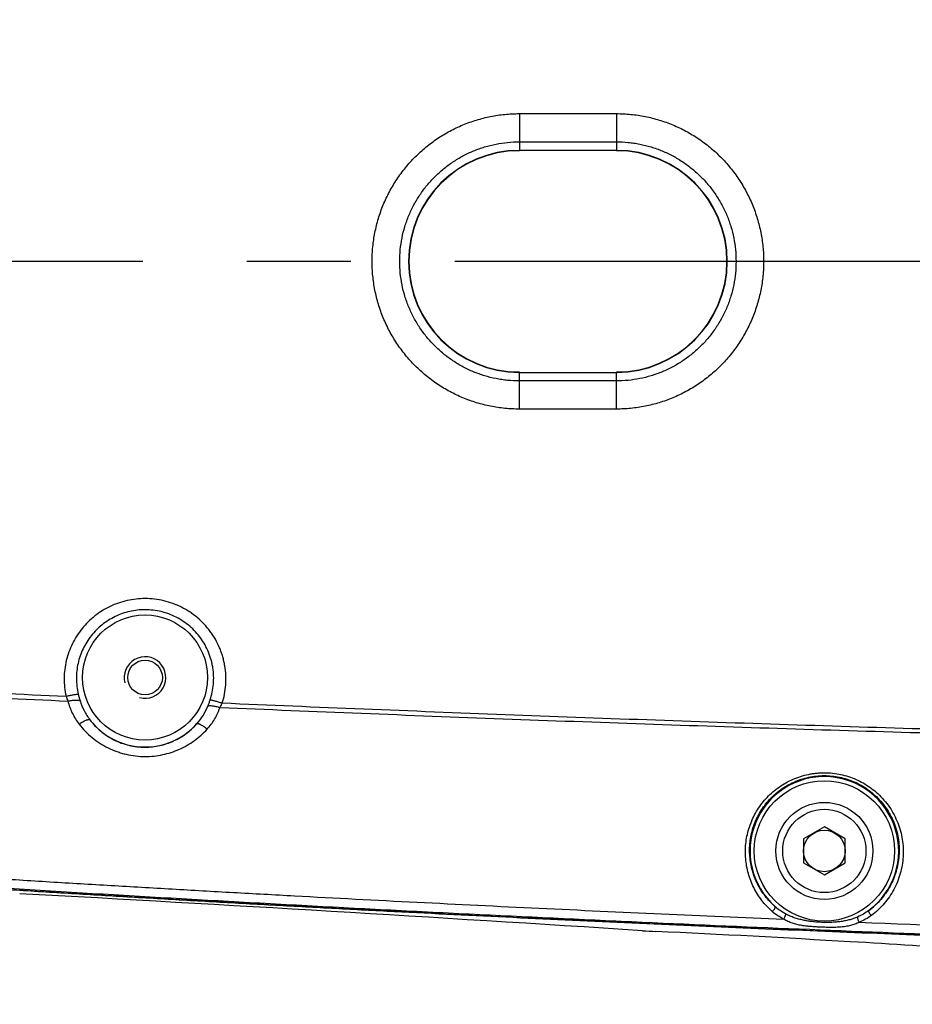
# Model space of a CAD drawing. Header units: millimetres. Extents: x 5828 to 6704, y 123 to 421.
# Tile 260 of 288: x 6527.84 to 6531.06, y 364.18 to 367.73. Entities that reach past the tile are written whole.
import ezdxf

# ---------------------------------------------------------------- set-up
doc = ezdxf.new("R2010")
doc.units = ezdxf.units.MM
doc.linetypes.add('CENTER', pattern=[0.6, 0.375, -0.075, 0.075, -0.075])
for name, color, linetype in [('中心线', 7, 'Continuous'), ('外形图', 7, 'Continuous'), ('尺寸标注', 7, 'Continuous'), ('运动范围', 7, 'Continuous')]:
    doc.layers.add(name, color=color, linetype=linetype)
doc.styles.add('微软雅黑', font='msyh.ttc', dxfattribs={"height": 1.5})
doc.dimstyles.new('尺寸标注_1_20比例', dxfattribs={"dimtxt": 1.5, "dimasz": 1.25, "dimexe": 0.5, "dimexo": 0.4, "dimgap": 0.5, "dimtad": 1, "dimdec": 1, "dimlfac": 20, "dimdsep": 46, "dimtxsty": '微软雅黑', "dimcen": 0.09, "dimadec": 0, "dimazin": 0, "dimtp": 0.01, "dimtm": 0.01, "dimtfac": 1, "dimtdec": 1, "dimtofl": 0, "dimtmove": 0, "dimatfit": 3, "dimfxl": 1, "dimtolj": 1, "dimarcsym": 0})

# ---------------------------------------------------------------- blocks, each defined once
blk = doc.blocks.new('*D1144')
at = {"layer": 'Defpoints', "color": 0}
for p in [(6557.7962, 395.6702), (6487.6476, 286.2413), (6537.9972, 286.2413)]:
    blk.add_point(p, dxfattribs=at)
at = {"layer": '尺寸标注', "color": 0, "lineweight": -2}
for p, q in [((6557.3962, 395.6702), (6487.1476, 395.6702)), ((6487.6476, 394.4202), (6487.6476, 287.4913)), ((6537.5972, 286.2413), (6487.1476, 286.2413))]:
    blk.add_line(p, q, dxfattribs=at)
at = {"layer": '尺寸标注', "color": 0}
for points in [[(6487.856, 394.4202), (6487.4393, 394.4202), (6487.6476, 395.6702)], [(6487.4393, 287.4913), (6487.856, 287.4913), (6487.6476, 286.2413)]]:
    blk.add_solid(points, dxfattribs=at)
at = {"layer": '尺寸标注', "color": 0, "insert": (6486.376, 340.9558), "char_height": 1.5, "attachment_point": 5, "rotation": 90, "style": '微软雅黑'}
blk.add_mtext('\\A1;\\A1;{\\fAlibaba PuHuiTi 3.0 55 Regular|b0|i0|c134|p18;2188.6}', dxfattribs=at)

msp = doc.modelspace()

# ---------------------------------------------------------------- linework, layer by layer
at = {"layer": '中心线', "linetype": 'CENTER', "ltscale": 5}
msp.add_line((6564.2883, 366.8553), (6521.5298, 366.8553), dxfattribs=at)
at = {"layer": '外形图', "linetype": 'ByBlock'}
for p, q in [((6529.6462, 367.3877), (6529.6462, 367.2553)), ((6529.6462, 367.3877), (6529.9962, 367.3877)), ((6529.9962, 367.3877), (6529.9962, 367.2553)), ((6529.6462, 367.2862), (6529.9962, 367.2862)), ((6529.9962, 367.2553), (6529.6462, 367.2553)), ((6529.6462, 366.3228), (6529.6462, 366.4553)), ((6529.6462, 366.4553), (6529.9962, 366.4553)), ((6529.9962, 366.3228), (6529.9962, 366.4553)), ((6529.9962, 366.4243), (6529.6462, 366.4243)), ((6529.9962, 366.3228), (6529.6462, 366.3228)), ((6530.7462, 364.8169), (6530.6712, 364.7736)), ((6530.8212, 364.7736), (6530.7462, 364.8169)), ((6530.6712, 364.7736), (6530.6712, 364.687)), ((6530.8212, 364.687), (6530.8212, 364.7736)), ((6530.6712, 364.687), (6530.7462, 364.6437)), ((6530.7462, 364.6437), (6530.8212, 364.687))]:
    msp.add_line(p, q, dxfattribs=at)
for centre, radius in [((6528.2962, 365.3553), 0.2254), ((6528.2962, 365.3553), 0.0625), ((6530.7462, 364.7303), 0.253), ((6530.7462, 364.7303), 0.175), ((6530.7462, 364.7303), 0.15), ((6530.7462, 364.7303), 0.075)]:
    msp.add_circle(centre, radius, dxfattribs=at)
for centre, radius, start, end in [((6529.6462, 366.8553), 0.4, 90, 270), ((6529.6462, 366.8553), 0.3987, 90, 270), ((6529.9962, 366.8553), 0.4, 270, 90), ((6529.9962, 366.8553), 0.3987, 270, 90), ((6528.2962, 365.3553), 0.075, 255, 195), ((6536.9035, 557.8189), 192.7363, 267.069018, 267.355594), ((6536.854, 559.6564), 194.5866, 267.112602, 267.397409), ((6528.2962, 365.3553), 0.2504, 217.4811, 318.0441), ((6530.7462, 364.7303), 0.268, 306.8305, 228.536), ((6515.6897, 140.947), 223.9592, 86.313421, 86.888987), ((6530.2476, 366.9093), 2.4716, 266.3425, 267.4688)]:
    msp.add_arc(centre, radius, start, end, dxfattribs=at)
for points, knots in [([(6536.2603, 364.2992), (6535.7358, 364.3064), (6534.6869, 364.3234), (6533.1138, 364.3595), (6531.8032, 364.4001), (6530.7549, 364.4401), (6529.9689, 364.474), (6529.183, 364.5122), (6528.3975, 364.5553), (6527.743, 364.5937), (6527.2197, 364.6304), (6526.8268, 364.6498), (6526.4374, 364.7181), (6525.9472, 364.9084), (6525.408, 365.3031), (6524.9696, 365.9729), (6524.7919, 366.7539), (6524.8988, 367.5478), (6525.276, 368.2549), (6525.8761, 368.7837), (6526.5012, 369.0271), (6527.0244, 369.0704), (6527.4169, 369.0933), (6527.8095, 369.1203), (6528.333, 369.1514), (6528.9877, 369.1881), (6529.7734, 369.2274), (6530.5594, 369.2624), (6531.6076, 369.3037), (6532.9182, 369.3457), (6534.4913, 369.3833), (6535.5402, 369.4011), (6536.0646, 369.4086)], [0, 0, 0, 0, 0.062547, 0.125094, 0.187642, 0.218915, 0.250189, 0.281463, 0.312736, 0.34401, 0.359646, 0.375288, 0.390909, 0.40654, 0.437679, 0.468836, 0.500009, 0.531187, 0.562362, 0.593532, 0.624708, 0.640342, 0.655997, 0.671626, 0.687262, 0.718537, 0.749811, 0.781085, 0.812358, 0.874905, 0.937453, 1, 1, 1, 1]), ([(6537.2932, 369.4237), (6537.0074, 369.4207), (6536.4358, 369.414), (6535.5783, 369.4017), (6534.7209, 369.3866), (6533.8636, 369.3683), (6533.1492, 369.3503), (6532.5777, 369.3339), (6532.1492, 369.3206), (6531.7206, 369.3063), (6531.2922, 369.2909), (6530.8637, 369.2744), (6530.4353, 369.2567), (6530.0069, 369.2378), (6529.5787, 369.2176), (6529.2218, 369.1997), (6528.9364, 369.1847), (6528.7223, 369.1731), (6528.5082, 369.1611), (6528.2942, 369.1488), (6528.0802, 369.1362), (6527.9019, 369.1253), (6527.7592, 369.1164), (6527.6522, 369.1097), (6527.5453, 369.1029), (6527.4383, 369.0959), (6527.3313, 369.0889), (6527.2422, 369.083), (6527.1709, 369.0782), (6527.1174, 369.0746), (6527.0729, 369.0715), (6527.0372, 369.069), (6527.0105, 369.0672), (6526.9838, 369.0654), (6526.957, 369.0636), (6526.9303, 369.0618), (6526.8946, 369.0592), (6526.8501, 369.0557), (6526.8057, 369.0513), (6526.7702, 369.0472), (6526.7348, 369.0425), (6526.6906, 369.0358), (6526.6378, 369.0265), (6526.5677, 369.0124), (6526.4808, 368.9917), (6526.3779, 368.9618), (6526.2765, 368.9269), (6526.1769, 368.8871), (6526.0794, 368.8425), (6525.9841, 368.7933), (6525.8913, 368.7395), (6525.8013, 368.6813), (6525.7142, 368.6187), (6525.6302, 368.552), (6525.5496, 368.4813), (6525.4725, 368.4068), (6525.3991, 368.3287), (6525.3295, 368.247), (6525.2641, 368.1621), (6525.2028, 368.0742), (6525.1458, 367.9833), (6525.0933, 367.8898), (6525.0454, 367.7939), (6525.0022, 367.6957), (6524.9639, 367.5955), (6524.9305, 367.4936), (6524.9021, 367.3903), (6524.8709, 367.2508), (6524.8498, 367.1092), (6524.8391, 366.9666), (6524.8353, 366.8237), (6524.8437, 366.645), (6524.8694, 366.468), (6524.9001, 366.3284), (6524.9282, 366.2249), (6524.9612, 366.1228), (6524.9991, 366.0226), (6525.0419, 365.9242), (6525.0894, 365.8281), (6525.1416, 365.7344), (6525.1982, 365.6433), (6525.2591, 365.5551), (6525.3243, 365.47), (6525.3935, 365.3881), (6525.4666, 365.3096), (6525.5435, 365.2348), (6525.6239, 365.1639), (6525.7076, 365.0969), (6525.7944, 365.034), (6525.8843, 364.9754), (6525.9768, 364.9213), (6526.0719, 364.8717), (6526.1692, 364.8267), (6526.2687, 364.7866), (6526.3699, 364.7513), (6526.4728, 364.721), (6526.577, 364.6957), (6526.6823, 364.6755), (6526.7707, 364.6628), (6526.8418, 364.6556), (6526.8863, 364.6519), (6526.922, 364.6493), (6526.9487, 364.6475), (6526.9755, 364.6457), (6527.0111, 364.6433), (6527.0557, 364.6402), (6527.1091, 364.6366), (6527.1626, 364.6329), (6527.2339, 364.6281), (6527.323, 364.6222), (6527.43, 364.6152), (6527.537, 364.6082), (6527.6439, 364.6014), (6527.7509, 364.5946), (6527.8936, 364.5857), (6528.0719, 364.5749), (6528.2859, 364.5622), (6528.4999, 364.5499), (6528.714, 364.5379), (6528.928, 364.5263), (6529.2135, 364.5113), (6529.5703, 364.4934), (6529.9986, 364.4732), (6530.427, 364.4542), (6530.8554, 364.4365), (6531.2838, 364.4199), (6531.7123, 364.4045), (6532.1409, 364.3902), (6532.5694, 364.3769), (6533.1409, 364.3605), (6533.8553, 364.3424), (6534.7126, 364.3241), (6535.57, 364.309), (6536.4274, 364.2966), (6536.9991, 364.29), (6537.2849, 364.287)], [0, 0, 0, 0, 0.031251, 0.062501, 0.093752, 0.125002, 0.156253, 0.171878, 0.187503, 0.203128, 0.218754, 0.234379, 0.250004, 0.265629, 0.281255, 0.29688, 0.304692, 0.312505, 0.320318, 0.32813, 0.335943, 0.343756, 0.347662, 0.351568, 0.355475, 0.359381, 0.363287, 0.367194, 0.369147, 0.3711, 0.373053, 0.37403, 0.375006, 0.375983, 0.376959, 0.377936, 0.378912, 0.380866, 0.382819, 0.383795, 0.384772, 0.386725, 0.388678, 0.390631, 0.394537, 0.398443, 0.402349, 0.406256, 0.410162, 0.414068, 0.417974, 0.42188, 0.425786, 0.429693, 0.433599, 0.437505, 0.441411, 0.445317, 0.449224, 0.45313, 0.457036, 0.460942, 0.464848, 0.468754, 0.472661, 0.476567, 0.480473, 0.484379, 0.492189, 0.496095, 0.500002, 0.507812, 0.515622, 0.519528, 0.523434, 0.52734, 0.531246, 0.535153, 0.539059, 0.542965, 0.546871, 0.550777, 0.554683, 0.55859, 0.562496, 0.566402, 0.570308, 0.574214, 0.57812, 0.582027, 0.585933, 0.589839, 0.593745, 0.597651, 0.601557, 0.605463, 0.609369, 0.613275, 0.617181, 0.619134, 0.621088, 0.622064, 0.623041, 0.624017, 0.624994, 0.626947, 0.6289, 0.630853, 0.632806, 0.636713, 0.640619, 0.644525, 0.648432, 0.652338, 0.656244, 0.664057, 0.67187, 0.679682, 0.687495, 0.695308, 0.70312, 0.718745, 0.734371, 0.749996, 0.765621, 0.781246, 0.796872, 0.812497, 0.828122, 0.843747, 0.874998, 0.906248, 0.937499, 0.968749, 1, 1, 1, 1]), ([(6529.1152, 366.8553), (6529.1152, 366.8727), (6529.1169, 366.9075), (6529.1233, 366.9506), (6529.1309, 366.9845), (6529.1401, 367.0181), (6529.1547, 367.0591), (6529.177, 367.1064), (6529.2038, 367.1513), (6529.2348, 367.1933), (6529.264, 367.2257), (6529.2892, 367.2497), (6529.3155, 367.2725), (6529.3504, 367.2985), (6529.3952, 367.3255), (6529.4424, 367.3479), (6529.4916, 367.3656), (6529.5423, 367.3783), (6529.594, 367.386), (6529.6288, 367.3877), (6529.6462, 367.3877)], [0, 0, 0, 0, 0.062499, 0.124998, 0.156257, 0.187516, 0.250014, 0.312511, 0.375008, 0.437505, 0.500001, 0.531259, 0.562516, 0.625013, 0.687509, 0.750007, 0.812504, 0.875002, 0.937501, 1, 1, 1, 1]), ([(6529.9962, 367.3877), (6530.0136, 367.3877), (6530.0484, 367.386), (6530.1001, 367.3783), (6530.1508, 367.3656), (6530.2, 367.3479), (6530.2472, 367.3255), (6530.2845, 367.303), (6530.3129, 367.2829), (6530.3403, 367.2614), (6530.3725, 367.2321), (6530.4076, 367.1933), (6530.4386, 367.1513), (6530.4654, 367.1064), (6530.4877, 367.0591), (6530.5052, 367.0099), (6530.5178, 366.9592), (6530.5255, 366.9075), (6530.5272, 366.8727), (6530.5272, 366.8553)], [0, 0, 0, 0, 0.0625, 0.125, 0.187499, 0.249998, 0.312497, 0.374994, 0.406253, 0.437511, 0.500009, 0.562506, 0.625004, 0.687502, 0.75, 0.8125, 0.874999, 0.9375, 1, 1, 1, 1]), ([(6529.2148, 366.8553), (6529.2148, 366.8694), (6529.2162, 366.8976), (6529.2224, 366.9395), (6529.2327, 366.9806), (6529.247, 367.0205), (6529.2652, 367.0588), (6529.287, 367.0952), (6529.3123, 367.1292), (6529.3408, 367.1606), (6529.3722, 367.189), (6529.4062, 367.2142), (6529.4426, 367.236), (6529.4809, 367.2541), (6529.5208, 367.2683), (6529.5619, 367.2786), (6529.6039, 367.2848), (6529.6321, 367.2862), (6529.6462, 367.2862)], [0, 0, 0, 0, 0.062502, 0.125004, 0.187505, 0.250005, 0.312505, 0.375003, 0.437502, 0.5, 0.562498, 0.624996, 0.687495, 0.749994, 0.812495, 0.874996, 0.937498, 1, 1, 1, 1]), ([(6529.9962, 367.2862), (6530.0103, 367.2862), (6530.0315, 367.2852), (6530.0595, 367.2817), (6530.0873, 367.2769), (6530.1216, 367.2683), (6530.1615, 367.2541), (6530.1998, 367.236), (6530.2362, 367.2142), (6530.2702, 367.189), (6530.3016, 367.1606), (6530.3301, 367.1292), (6530.3554, 367.0952), (6530.3772, 367.0588), (6530.3954, 367.0205), (6530.4097, 366.9806), (6530.42, 366.9395), (6530.4262, 366.8976), (6530.4276, 366.8694), (6530.4276, 366.8553)], [0, 0, 0, 0, 0.062501, 0.093761, 0.12502, 0.18752, 0.25002, 0.312518, 0.375016, 0.437513, 0.50001, 0.562506, 0.625004, 0.687501, 0.75, 0.812499, 0.874999, 0.937499, 1, 1, 1, 1]), ([(6529.6462, 366.3228), (6529.6288, 366.3228), (6529.594, 366.3246), (6529.5423, 366.3323), (6529.4916, 366.345), (6529.4424, 366.3627), (6529.3952, 366.3851), (6529.3579, 366.4075), (6529.3295, 366.4276), (6529.3021, 366.4491), (6529.2699, 366.4784), (6529.2348, 366.5172), (6529.2038, 366.5593), (6529.177, 366.6041), (6529.1547, 366.6514), (6529.1372, 366.7007), (6529.1246, 366.7514), (6529.1169, 366.8031), (6529.1152, 366.8379), (6529.1152, 366.8553)], [0, 0, 0, 0, 0.0625, 0.125, 0.187499, 0.249998, 0.312497, 0.374994, 0.406253, 0.437511, 0.500009, 0.562506, 0.625004, 0.687502, 0.75, 0.8125, 0.874999, 0.9375, 1, 1, 1, 1]), ([(6529.6462, 366.4243), (6529.6321, 366.4243), (6529.6109, 366.4254), (6529.5829, 366.4288), (6529.5551, 366.4336), (6529.5208, 366.4422), (6529.4809, 366.4565), (6529.4426, 366.4746), (6529.4062, 366.4963), (6529.3722, 366.5215), (6529.3408, 366.55), (6529.3123, 366.5814), (6529.287, 366.6154), (6529.2652, 366.6517), (6529.247, 366.69), (6529.2327, 366.7299), (6529.2224, 366.771), (6529.2162, 366.8129), (6529.2148, 366.8412), (6529.2148, 366.8553)], [0, 0, 0, 0, 0.062501, 0.093761, 0.12502, 0.18752, 0.25002, 0.312518, 0.375016, 0.437513, 0.50001, 0.562506, 0.625004, 0.687501, 0.75, 0.812499, 0.874999, 0.937499, 1, 1, 1, 1]), ([(6530.5272, 366.8553), (6530.5272, 366.8379), (6530.5255, 366.8031), (6530.5191, 366.76), (6530.5115, 366.726), (6530.5023, 366.6925), (6530.4877, 366.6514), (6530.4654, 366.6041), (6530.4386, 366.5593), (6530.4076, 366.5172), (6530.3784, 366.4849), (6530.3532, 366.4608), (6530.3269, 366.4381), (6530.292, 366.412), (6530.2472, 366.3851), (6530.2, 366.3627), (6530.1508, 366.345), (6530.1001, 366.3323), (6530.0484, 366.3246), (6530.0136, 366.3228), (6529.9962, 366.3228)], [0, 0, 0, 0, 0.062499, 0.124998, 0.156257, 0.187516, 0.250014, 0.312511, 0.375008, 0.437505, 0.500001, 0.531259, 0.562516, 0.625013, 0.687509, 0.750007, 0.812504, 0.875002, 0.937501, 1, 1, 1, 1]), ([(6530.4276, 366.8553), (6530.4276, 366.8412), (6530.4262, 366.8129), (6530.42, 366.771), (6530.4097, 366.7299), (6530.3954, 366.69), (6530.3772, 366.6517), (6530.3554, 366.6154), (6530.3301, 366.5814), (6530.3016, 366.55), (6530.2702, 366.5215), (6530.2362, 366.4963), (6530.1998, 366.4746), (6530.1615, 366.4565), (6530.1216, 366.4422), (6530.0805, 366.4319), (6530.0385, 366.4257), (6530.0103, 366.4243), (6529.9962, 366.4243)], [0, 0, 0, 0, 0.062502, 0.125004, 0.187505, 0.250005, 0.312505, 0.375003, 0.437502, 0.5, 0.562498, 0.624996, 0.687495, 0.749994, 0.812495, 0.874996, 0.937498, 1, 1, 1, 1]), ([(6528.2962, 365.6398), (6528.2854, 365.6398), (6528.2637, 365.6386), (6528.2316, 365.6332), (6528.2003, 365.6243), (6528.1702, 365.612), (6528.1417, 365.5965), (6528.115, 365.5778), (6528.0906, 365.5564), (6528.0687, 365.5323), (6528.0497, 365.506), (6528.0337, 365.4777), (6528.021, 365.4477), (6528.0117, 365.4166), (6528.0059, 365.3846), (6528.0038, 365.3522), (6528.0054, 365.3197), (6528.0089, 365.2984), (6528.0112, 365.2878)], [0, 0, 0, 0, 0.062544, 0.125087, 0.187627, 0.250162, 0.312693, 0.375216, 0.437732, 0.500239, 0.562737, 0.625225, 0.687704, 0.750175, 0.812638, 0.875095, 0.937548, 1, 1, 1, 1]), ([(6528.5745, 365.2626), (6528.5779, 365.2734), (6528.5835, 365.2955), (6528.5879, 365.3293), (6528.5883, 365.3634), (6528.5853, 365.3917), (6528.5809, 365.414), (6528.5766, 365.4305), (6528.5713, 365.4467), (6528.5631, 365.4679), (6528.553, 365.4883), (6528.5411, 365.5077), (6528.5281, 365.5264), (6528.5099, 365.5482), (6528.4851, 365.5717), (6528.4622, 365.5887), (6528.4429, 365.6007), (6528.4229, 365.6115), (6528.3967, 365.6228), (6528.364, 365.6326), (6528.3303, 365.6385), (6528.3076, 365.6398), (6528.2962, 365.6398)], [0, 0, 0, 0, 0.062447, 0.124894, 0.187344, 0.249799, 0.281042, 0.312287, 0.343535, 0.374785, 0.437264, 0.468521, 0.499781, 0.56228, 0.624789, 0.687306, 0.71858, 0.749857, 0.812387, 0.874922, 0.93746, 1, 1, 1, 1]), ([(6528.2962, 365.5997), (6528.2869, 365.5997), (6528.2683, 365.5986), (6528.2408, 365.594), (6528.214, 365.5862), (6528.1883, 365.5755), (6528.1639, 365.562), (6528.1411, 365.5458), (6528.1204, 365.5272), (6528.1018, 365.5064), (6528.0857, 365.4836), (6528.0723, 365.4591), (6528.0617, 365.4333), (6528.0541, 365.4065), (6528.0496, 365.3789), (6528.0482, 365.3511), (6528.0499, 365.3232), (6528.0531, 365.3049), (6528.0553, 365.2959)], [0, 0, 0, 0, 0.062507, 0.125013, 0.18752, 0.250025, 0.31253, 0.375033, 0.437536, 0.500037, 0.562537, 0.625035, 0.687532, 0.750028, 0.812522, 0.875015, 0.937508, 1, 1, 1, 1]), ([(6528.5311, 365.2747), (6528.5342, 365.2839), (6528.5392, 365.3028), (6528.5434, 365.3317), (6528.5442, 365.361), (6528.5419, 365.3853), (6528.5383, 365.4045), (6528.5337, 365.4234), (6528.5258, 365.4465), (6528.5131, 365.4729), (6528.4973, 365.4976), (6528.4788, 365.5203), (6528.4577, 365.5406), (6528.4344, 365.5583), (6528.4091, 365.5731), (6528.3823, 365.5849), (6528.3543, 365.5934), (6528.3254, 365.5985), (6528.3059, 365.5997), (6528.2962, 365.5997)], [0, 0, 0, 0, 0.062491, 0.124982, 0.187473, 0.249965, 0.281226, 0.312486, 0.374981, 0.437477, 0.499975, 0.562474, 0.624975, 0.687477, 0.74998, 0.812485, 0.874989, 0.937494, 1, 1, 1, 1]), ([(6528.0112, 365.2878), (6528.0157, 365.2888), (6528.0244, 365.2906), (6528.0349, 365.2927), (6528.0426, 365.2941), (6528.0475, 365.2949), (6528.0516, 365.2955), (6528.0541, 365.2958), (6528.0553, 365.2959)], [0, 0, 0, 0, 0.309292, 0.593257, 0.718657, 0.829636, 0.924024, 1, 1, 1, 1]), ([(6528.0112, 365.2878), (6528.0123, 365.2849), (6528.0146, 365.2791), (6528.0169, 365.2733), (6528.0181, 365.2705)], [0, 0, 0, 0, 0.504111, 1, 1, 1, 1]), ([(6528.0553, 365.2959), (6528.0562, 365.2919), (6528.0582, 365.2839), (6528.0605, 365.276), (6528.0617, 365.2721)], [0, 0, 0, 0, 0.500746, 1, 1, 1, 1]), ([(6528.0181, 365.2705), (6528.0226, 365.2715), (6528.0292, 365.2726), (6528.0378, 365.2736), (6528.0438, 365.274), (6528.0492, 365.2741), (6528.054, 365.2738), (6528.0582, 365.2732), (6528.0606, 365.2725), (6528.0617, 365.2721)], [0, 0, 0, 0, 0.310046, 0.455796, 0.591886, 0.716024, 0.826274, 0.92118, 1, 1, 1, 1]), ([(6528.0181, 365.2705), (6528.02, 365.263), (6528.0244, 365.2482), (6528.0335, 365.2269), (6528.0448, 365.2065), (6528.0537, 365.1938), (6528.0584, 365.1876)], [0, 0, 0, 0, 0.249196, 0.49879, 0.748999, 1, 1, 1, 1]), ([(6528.0617, 365.2721), (6528.0655, 365.2596), (6528.0755, 365.2354), (6528.0896, 365.2132), (6528.0975, 365.2029)], [0, 0, 0, 0, 0.499793, 1, 1, 1, 1]), ([(6528.4824, 365.1878), (6528.4909, 365.1973), (6528.5063, 365.2176), (6528.518, 365.2403), (6528.5228, 365.2521)], [0, 0, 0, 0, 0.500188, 1, 1, 1, 1]), ([(6528.5202, 365.1694), (6528.5252, 365.175), (6528.5348, 365.1866), (6528.5474, 365.2054), (6528.558, 365.2254), (6528.5636, 365.2393), (6528.5661, 365.2464)], [0, 0, 0, 0, 0.250906, 0.5011, 0.750735, 1, 1, 1, 1]), ([(6528.5228, 365.2521), (6528.5243, 365.2558), (6528.5272, 365.2633), (6528.5298, 365.2708), (6528.5311, 365.2747)], [0, 0, 0, 0, 0.499288, 1, 1, 1, 1]), ([(6528.5661, 365.2464), (6528.5617, 365.2478), (6528.5552, 365.2496), (6528.5466, 365.2514), (6528.5407, 365.2523), (6528.5353, 365.2529), (6528.5305, 365.2531), (6528.5263, 365.2528), (6528.5238, 365.2524), (6528.5228, 365.2521)], [0, 0, 0, 0, 0.312597, 0.459154, 0.595621, 0.719639, 0.829223, 0.922908, 1, 1, 1, 1]), ([(6528.5745, 365.2626), (6528.57, 365.264), (6528.5614, 365.2666), (6528.551, 365.2697), (6528.5435, 365.2717), (6528.5387, 365.273), (6528.5346, 365.2739), (6528.5322, 365.2745), (6528.5311, 365.2747)], [0, 0, 0, 0, 0.31201, 0.597317, 0.722635, 0.832937, 0.926006, 1, 1, 1, 1]), ([(6528.5661, 365.2464), (6528.5675, 365.249), (6528.5703, 365.2544), (6528.5731, 365.2599), (6528.5745, 365.2626)], [0, 0, 0, 0, 0.496109, 1, 1, 1, 1]), ([(6536.7437, 365.0697), (6536.5733, 365.0702), (6536.3177, 365.0709), (6535.9768, 365.0723), (6535.7212, 365.0736), (6535.4656, 365.0752), (6535.21, 365.0772), (6534.9543, 365.0795), (6534.6135, 365.0831), (6534.1875, 365.0884), (6533.6763, 365.096), (6533.1651, 365.105), (6532.4836, 365.1188), (6531.6317, 365.1393), (6530.6096, 365.1693), (6529.5877, 365.2047), (6528.9066, 365.2319), (6528.5661, 365.2464)], [0, 0, 0, 0, 0.0625, 0.09375, 0.125, 0.15625, 0.1875, 0.21875, 0.25, 0.3125, 0.375, 0.4375, 0.5, 0.625, 0.75, 0.875, 1, 1, 1, 1]), ([(6536.7437, 365.0825), (6536.5734, 365.0822), (6536.2329, 365.0827), (6535.7222, 365.0851), (6535.2115, 365.089), (6534.7008, 365.0942), (6534.1901, 365.1007), (6533.6794, 365.1086), (6533.1687, 365.1179), (6532.4879, 365.1321), (6531.6369, 365.1533), (6530.6159, 365.1841), (6529.5951, 365.2202), (6528.9146, 365.2479), (6528.5745, 365.2626)], [0, 0, 0, 0, 0.0625, 0.125, 0.1875, 0.25, 0.3125, 0.375, 0.4375, 0.5, 0.625, 0.75, 0.875, 1, 1, 1, 1]), ([(6528.0584, 365.1876), (6528.0607, 365.1892), (6528.0651, 365.1921), (6528.0716, 365.196), (6528.0778, 365.1992), (6528.0826, 365.2014), (6528.0861, 365.2027), (6528.0885, 365.2034), (6528.0906, 365.2039), (6528.0925, 365.2042), (6528.0941, 365.2042), (6528.0955, 365.204), (6528.0966, 365.2036), (6528.0972, 365.2031), (6528.0975, 365.2029)], [0, 0, 0, 0, 0.18799, 0.36491, 0.526107, 0.667524, 0.729789, 0.786002, 0.83597, 0.879636, 0.917145, 0.948947, 0.976, 1, 1, 1, 1]), ([(6528.0584, 365.1876), (6528.0653, 365.1787), (6528.0801, 365.1616), (6528.1052, 365.1385), (6528.1329, 365.1184), (6528.1628, 365.1014), (6528.1893, 365.0901), (6528.2112, 365.083), (6528.2336, 365.0771), (6528.2622, 365.0721), (6528.2853, 365.0707), (6528.2969, 365.0707)], [0, 0, 0, 0, 0.123054, 0.246688, 0.370955, 0.495856, 0.621337, 0.68429, 0.747342, 0.873609, 1, 1, 1, 1]), ([(6528.0975, 365.2029), (6528.1031, 365.1954), (6528.1153, 365.1811), (6528.136, 365.1617), (6528.1589, 365.1447), (6528.1838, 365.1303), (6528.2104, 365.1188), (6528.2383, 365.1104), (6528.267, 365.1053), (6528.2865, 365.1042), (6528.2962, 365.1042)], [0, 0, 0, 0, 0.122235, 0.245272, 0.369201, 0.494039, 0.619722, 0.746104, 0.872957, 1, 1, 1, 1]), ([(6528.2962, 365.1042), (6528.3051, 365.1042), (6528.3229, 365.1052), (6528.3493, 365.1095), (6528.3749, 365.1165), (6528.3995, 365.1261), (6528.4228, 365.1383), (6528.4446, 365.1527), (6528.4646, 365.1692), (6528.4767, 365.1814), (6528.4824, 365.1878)], [0, 0, 0, 0, 0.12711, 0.253877, 0.380098, 0.505624, 0.630372, 0.754319, 0.877501, 1, 1, 1, 1]), ([(6528.5202, 365.1694), (6528.5181, 365.1711), (6528.5139, 365.1744), (6528.5076, 365.1788), (6528.5018, 365.1825), (6528.4971, 365.1851), (6528.4937, 365.1867), (6528.4914, 365.1876), (6528.4893, 365.1882), (6528.4875, 365.1887), (6528.4859, 365.1889), (6528.4845, 365.1888), (6528.4833, 365.1885), (6528.4827, 365.1881), (6528.4824, 365.1878)], [0, 0, 0, 0, 0.188248, 0.365446, 0.5269, 0.668506, 0.730826, 0.787057, 0.837002, 0.880594, 0.917968, 0.949566, 0.976339, 1, 1, 1, 1]), ([(6528.2969, 365.0707), (6528.3075, 365.0707), (6528.3287, 365.0718), (6528.36, 365.0768), (6528.3906, 365.0849), (6528.4201, 365.0962), (6528.4481, 365.1105), (6528.4744, 365.1275), (6528.4986, 365.1471), (6528.5133, 365.1617), (6528.5202, 365.1694)], [0, 0, 0, 0, 0.126449, 0.252669, 0.378519, 0.503897, 0.628738, 0.753018, 0.876754, 1, 1, 1, 1]), ([(6530.5585, 364.5117), (6530.5516, 364.5178), (6530.5382, 364.5307), (6530.5203, 364.5518), (6530.5046, 364.5744), (6530.4912, 364.5983), (6530.4802, 364.6232), (6530.4716, 364.6489), (6530.4655, 364.6753), (6530.462, 364.7022), (6530.4609, 364.7293), (6530.4625, 364.7564), (6530.4666, 364.7834), (6530.4733, 364.81), (6530.4826, 364.836), (6530.4944, 364.8612), (6530.5087, 364.8852), (6530.5255, 364.9079), (6530.5444, 364.9289), (6530.5656, 364.9481), (6530.5887, 364.9652), (6530.6135, 364.9799), (6530.6398, 364.9921), (6530.6674, 365.0016), (6530.6911, 365.0072), (6530.7103, 365.0101), (6530.7297, 365.0121), (6530.7542, 365.0127), (6530.7834, 365.0103), (6530.8122, 365.005), (6530.8402, 364.9968), (6530.8672, 364.9857), (6530.8928, 364.9721), (6530.9168, 364.9559), (6530.9316, 364.9436), (6530.9386, 364.9371)], [0, 0, 0, 0, 0.030913, 0.061567, 0.091995, 0.122239, 0.152344, 0.182356, 0.212323, 0.24229, 0.272301, 0.302396, 0.33261, 0.362974, 0.393515, 0.42425, 0.455194, 0.486353, 0.517727, 0.54931, 0.581088, 0.613045, 0.645157, 0.677399, 0.70974, 0.725943, 0.74216, 0.774605, 0.807052, 0.839467, 0.871818, 0.904075, 0.936206, 0.968189, 1, 1, 1, 1]), ([(6530.5687, 364.5294), (6530.5621, 364.5353), (6530.5494, 364.5475), (6530.5323, 364.5676), (6530.5173, 364.589), (6530.5046, 364.6117), (6530.4942, 364.6353), (6530.4861, 364.6598), (6530.4804, 364.6849), (6530.4771, 364.7104), (6530.4762, 364.7361), (6530.4778, 364.7619), (6530.4819, 364.7875), (6530.4884, 364.8128), (6530.4975, 364.8374), (6530.509, 364.8612), (6530.5228, 364.884), (6530.539, 364.9054), (6530.5574, 364.9253), (6530.5778, 364.9433), (6530.6001, 364.9593), (6530.6241, 364.9731), (6530.6494, 364.9843), (6530.676, 364.9929), (6530.7033, 364.9988), (6530.7312, 365.0018), (6530.7592, 365.0019), (6530.7871, 364.9991), (6530.8146, 364.9935), (6530.8412, 364.985), (6530.8668, 364.9739), (6530.8909, 364.9603), (6530.9134, 364.9444), (6530.9272, 364.9323), (6530.9338, 364.926)], [0, 0, 0, 0, 0.030874, 0.06146, 0.091797, 0.121931, 0.151911, 0.181791, 0.211623, 0.241456, 0.271339, 0.301317, 0.331429, 0.361708, 0.392184, 0.422879, 0.453806, 0.484974, 0.516382, 0.548023, 0.579882, 0.611938, 0.644165, 0.676532, 0.709005, 0.741548, 0.774123, 0.806692, 0.839217, 0.871661, 0.903991, 0.936175, 0.968186, 1, 1, 1, 1]), ([(6530.9386, 364.9371), (6530.9466, 364.9298), (6530.9616, 364.9143), (6530.9814, 364.8887), (6530.9979, 364.8612), (6531.0113, 364.8323), (6531.0212, 364.8023), (6531.0278, 364.7716), (6531.031, 364.7406), (6531.0308, 364.7095), (6531.0273, 364.6788), (6531.0205, 364.6486), (6531.0105, 364.6193), (6530.9974, 364.5913), (6530.9812, 364.5647), (6530.9621, 364.5399), (6530.9403, 364.5171), (6530.9241, 364.5036), (6530.9156, 364.4972)], [0, 0, 0, 0, 0.064661, 0.128853, 0.192558, 0.255779, 0.318537, 0.380871, 0.442839, 0.504514, 0.565985, 0.627353, 0.688733, 0.750243, 0.812008, 0.87415, 0.936782, 1, 1, 1, 1]), ([(6530.9338, 364.926), (6530.941, 364.9189), (6530.9547, 364.9041), (6530.9726, 364.8799), (6530.9875, 364.854), (6530.9994, 364.8269), (6531.0082, 364.7988), (6531.0138, 364.7702), (6531.0164, 364.7413), (6531.0158, 364.7125), (6531.0121, 364.6839), (6531.0055, 364.656), (6530.9959, 364.6289), (6530.9835, 364.6029), (6530.9683, 364.5783), (6530.9504, 364.5553), (6530.9299, 364.5342), (6530.9148, 364.5216), (6530.9069, 364.5158)], [0, 0, 0, 0, 0.064817, 0.129113, 0.192875, 0.25611, 0.318846, 0.381129, 0.443025, 0.504614, 0.565996, 0.62728, 0.688588, 0.75005, 0.811797, 0.87396, 0.93666, 1, 1, 1, 1]), ([(6527.0692, 364.6438), (6527.1698, 364.6369), (6527.371, 364.6233), (6527.6728, 364.6039), (6527.9747, 364.5852), (6528.2766, 364.5672), (6528.5785, 364.5499), (6528.8805, 364.5333), (6529.1826, 364.5174), (6529.4846, 364.5022), (6529.7867, 364.4876), (6530.1896, 364.469), (6530.6932, 364.4474), (6531.2976, 364.4237), (6531.9021, 364.4023), (6532.5067, 364.3831), (6533.1114, 364.3658), (6533.7161, 364.3505), (6534.3208, 364.3368), (6534.8248, 364.3268), (6535.228, 364.3196), (6535.5304, 364.3145), (6535.8328, 364.3098), (6536.0848, 364.3062), (6536.2864, 364.3034), (6536.4376, 364.3013), (6536.5887, 364.2991), (6536.6893, 364.2975), (6536.7397, 364.2967)], [0, 0, 0, 0, 0.031251, 0.062503, 0.093754, 0.125005, 0.156256, 0.187508, 0.218759, 0.25001, 0.281262, 0.312513, 0.375015, 0.437518, 0.50002, 0.562523, 0.625025, 0.687528, 0.75003, 0.812533, 0.843784, 0.875035, 0.906286, 0.937537, 0.953163, 0.968787, 0.984404, 1, 1, 1, 1]), ([(6527.0717, 364.6758), (6527.1085, 364.6734), (6527.1819, 364.6684), (6527.2921, 364.6611), (6527.4023, 364.6539), (6527.5492, 364.6444), (6527.7329, 364.6327), (6527.9533, 364.6191), (6528.1737, 364.606), (6528.3942, 364.5931), (6528.6147, 364.5807), (6528.9087, 364.5646), (6529.2763, 364.5454), (6529.8645, 364.5165), (6530.3057, 364.4968), (6530.5999, 364.4846)], [0, 0, 0, 0, 0.03125, 0.0625, 0.09375, 0.125, 0.1875, 0.25, 0.3125, 0.375, 0.4375, 0.5, 0.625, 0.75, 1, 1, 1, 1]), ([(6530.5585, 364.5117), (6530.5594, 364.5125), (6530.561, 364.5141), (6530.5633, 364.5168), (6530.5654, 364.5195), (6530.5668, 364.5217), (6530.5678, 364.5235), (6530.5683, 364.5247), (6530.5688, 364.5257), (6530.5691, 364.5267), (6530.5692, 364.5276), (6530.5692, 364.5284), (6530.5691, 364.529), (6530.5689, 364.5293), (6530.5687, 364.5294)], [0, 0, 0, 0, 0.162181, 0.328284, 0.489788, 0.638501, 0.70577, 0.767256, 0.822341, 0.870595, 0.911855, 0.946372, 0.975079, 1, 1, 1, 1]), ([(6530.5999, 364.4846), (6530.5925, 364.4882), (6530.578, 364.4963), (6530.5647, 364.5063), (6530.5585, 364.5117)], [0, 0, 0, 0, 0.50316, 1, 1, 1, 1]), ([(6530.6073, 364.5028), (6530.6004, 364.5065), (6530.587, 364.5147), (6530.5746, 364.5243), (6530.5687, 364.5294)], [0, 0, 0, 0, 0.50093, 1, 1, 1, 1]), ([(6530.5999, 364.4846), (6530.6009, 364.4862), (6530.6027, 364.4895), (6530.6046, 364.4937), (6530.6058, 364.497), (6530.6066, 364.4992), (6530.6071, 364.5011), (6530.6072, 364.5023), (6530.6073, 364.5028)], [0, 0, 0, 0, 0.283008, 0.569587, 0.701582, 0.819802, 0.920289, 1, 1, 1, 1]), ([(6530.8661, 364.4922), (6530.8611, 364.49), (6530.8508, 364.486), (6530.8349, 364.4812), (6530.8187, 364.4777), (6530.8022, 364.4752), (6530.7857, 364.4735), (6530.769, 364.4726), (6530.7524, 364.4723), (6530.7357, 364.4727), (6530.7191, 364.4737), (6530.7025, 364.4753), (6530.686, 364.4776), (6530.6696, 364.4806), (6530.6534, 364.4845), (6530.6375, 364.4893), (6530.6221, 364.4953), (6530.6121, 364.5001), (6530.6073, 364.5028)], [0, 0, 0, 0, 0.062271, 0.124559, 0.186956, 0.249467, 0.312058, 0.374692, 0.437343, 0.500002, 0.56266, 0.625312, 0.687945, 0.750536, 0.813047, 0.875444, 0.93773, 1, 1, 1, 1]), ([(6530.9069, 364.5158), (6530.9006, 364.5111), (6530.8874, 364.5025), (6530.8733, 364.4954), (6530.8661, 364.4922)], [0, 0, 0, 0, 0.499074, 1, 1, 1, 1]), ([(6530.9156, 364.4972), (6530.9148, 364.4981), (6530.9133, 364.4999), (6530.9112, 364.5027), (6530.9094, 364.5056), (6530.9081, 364.5079), (6530.9073, 364.5097), (6530.9069, 364.511), (6530.9065, 364.5121), (6530.9063, 364.5131), (6530.9062, 364.514), (6530.9063, 364.5147), (6530.9065, 364.5153), (6530.9067, 364.5156), (6530.9069, 364.5158)], [0, 0, 0, 0, 0.162253, 0.328407, 0.489941, 0.638665, 0.705932, 0.767411, 0.822485, 0.870723, 0.911962, 0.94645, 0.975122, 1, 1, 1, 1]), ([(6530.872, 364.4735), (6530.8669, 364.4708), (6530.8591, 364.4672), (6530.8483, 364.4635), (6530.84, 364.4612), (6530.8316, 364.4593), (6530.8202, 364.4573), (6530.8057, 364.4557), (6530.7881, 364.4548), (6530.7704, 364.4546), (6530.7527, 364.4549), (6530.735, 364.4554), (6530.7173, 364.4563), (6530.6996, 364.4575), (6530.682, 364.4591), (6530.6645, 364.4614), (6530.6474, 364.4648), (6530.6335, 364.4687), (6530.6227, 364.4727), (6530.6123, 364.4773), (6530.6047, 364.4815), (6530.5999, 364.4846)], [0, 0, 0, 0, 0.061308, 0.091916, 0.1226, 0.153419, 0.184402, 0.246859, 0.30984, 0.373124, 0.436546, 0.500016, 0.563486, 0.626908, 0.690191, 0.753173, 0.815629, 0.87741, 0.908092, 0.938699, 1, 1, 1, 1]), ([(6530.872, 364.4735), (6530.8711, 364.4752), (6530.8696, 364.4786), (6530.8681, 364.4829), (6530.8671, 364.4863), (6530.8666, 364.4886), (6530.8662, 364.4905), (6530.8661, 364.4917), (6530.8661, 364.4922)], [0, 0, 0, 0, 0.282992, 0.56953, 0.701513, 0.819737, 0.920246, 1, 1, 1, 1]), ([(6530.9156, 364.4972), (6530.909, 364.4923), (6530.8949, 364.4835), (6530.8797, 364.4766), (6530.872, 364.4735)], [0, 0, 0, 0, 0.496856, 1, 1, 1, 1]), ([(6530.872, 364.4735), (6531.1165, 364.4638), (6531.6057, 364.4454), (6532.3395, 364.4211), (6533.0735, 364.3998), (6533.6852, 364.3844), (6534.1745, 364.3733), (6534.4804, 364.3669), (6534.7251, 364.3621), (6534.9087, 364.3586), (6535.0922, 364.3552), (6535.2757, 364.352), (6535.4593, 364.349), (6535.6122, 364.3465), (6535.7346, 364.3446), (6535.8263, 364.3432), (6535.9181, 364.3419), (6536.0099, 364.3405), (6536.1017, 364.3392), (6536.224, 364.3374), (6536.3464, 364.3356), (6536.4687, 364.3338), (6536.5604, 364.3325), (6536.6521, 364.3311), (6536.7132, 364.3301), (6536.7437, 364.3296)], [0, 0, 0, 0, 0.125008, 0.250015, 0.375023, 0.500031, 0.562535, 0.625038, 0.65629, 0.687542, 0.718794, 0.750046, 0.781298, 0.81255, 0.828176, 0.843802, 0.859428, 0.875054, 0.89068, 0.906306, 0.937557, 0.953179, 0.968797, 0.984405, 1, 1, 1, 1]), ([(6531.2875, 364.3693), (6531.1387, 364.386), (6530.7553, 364.4078), (6530.3723, 364.4296), (6530.1385, 364.4401)], [0, 0, 0, 0, 0.390129, 1, 1, 1, 1])]:
    msp.add_open_spline(points, degree=3, knots=knots, dxfattribs=at)
at = {"layer": '运动范围'}
msp.add_arc((6557.7962, 336.8553), 58.815, 350, 225, dxfattribs=at)

# ---------------------------------------------------------------- dimensions: what is measured, and where the dimension line sits
at = {"layer": '尺寸标注'}
dim = msp.add_linear_dim(base=(6487.6476, 286.2413), p1=(6557.7962, 395.6702), p2=(6537.9972, 286.2413), angle=90, text='\\A1;{\\fAlibaba PuHuiTi 3.0 55 Regular|b0|i0|c134|p18;2188.6}', dimstyle='尺寸标注_1_20比例', dxfattribs=at)
dim.commit()
dim.dimension.update_dxf_attribs({"geometry": '*D1144', "text_midpoint": (6487.6476, 340.9558), "dimtype": 160})

doc.saveas('drawing.dxf')
